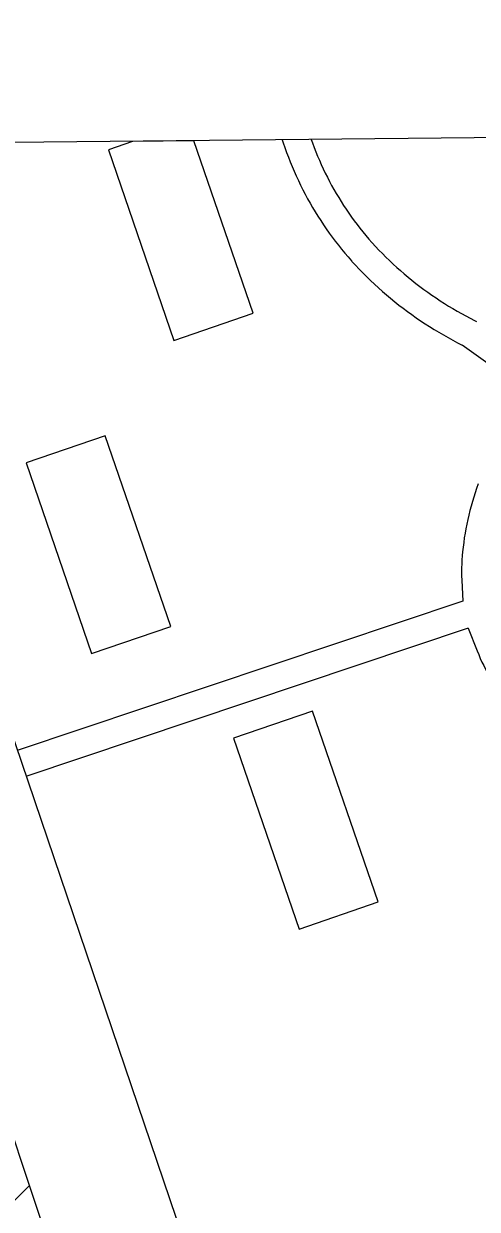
# Model space of a CAD drawing. Extents: x 3625074 to 3663148, y 511451 to 537151.
# Drawn here: x 3643969 to 3644464, y 530563 to 531857 of the extents above; entities that cross this region are included whole.
import ezdxf

# ---------------------------------------------------------------- set-up
doc = ezdxf.new("R2010")
doc.units = 0
for name, color, linetype in [('V-ANNO-SYMB', 7, 'Continuous'), ('V-BLDG-OTLN', 7, 'Continuous'), ('V-ROAD-CNTR', 7, 'Continuous')]:
    doc.layers.add(name, color=color, linetype=linetype)

msp = doc.modelspace()

# ---------------------------------------------------------------- linework, layer by layer
at = {"layer": 'V-ANNO-SYMB'}
msp.add_lwpolyline([(3635134.1, 534859.2), (3646887.7, 534977.1), (3646920, 531757), (3635166.4, 531639)], close=True, dxfattribs=at)
at = {"layer": 'V-BLDG-OTLN'}
for p, q in [((3644087.5, 531728.5), (3644061.2, 531719.5)), ((3644154.4, 531729.2), (3644087.5, 531728.5)), ((3644219.1, 531541.1), (3644154.4, 531729.2)), ((3644061.2, 531719.5), (3644132.7, 531511.4)), ((3644132.7, 531511.4), (3644219.1, 531541.1)), ((3643790.6, 530404.8), (3643974.9, 530589.1))]:
    msp.add_line(p, q, dxfattribs=at)
for points in [[(3644129.2, 531199.3), (3644057.6, 531407.4), (3643971.3, 531377.7), (3644042.8, 531169.6)], [(3644355.8, 530898.8), (3644284.2, 531106.9), (3644197.8, 531077.2), (3644269.4, 530869.1)], [(3644107.5, 530191.5), (3643914.3, 530770.8), (3643693.1, 530697), (3643886.3, 530117.7)]]:
    msp.add_lwpolyline(points, close=True, dxfattribs=at)
at = {"layer": 'V-ROAD-CNTR'}
for points in [[(3644251.1, 531730.2), (3644252.2, 531726.9), (3644254, 531721.7), (3644255.8, 531716.5), (3644257.8, 531711.3), (3644259.8, 531706.1), (3644261.9, 531701), (3644264.1, 531695.9), (3644266.3, 531690.8), (3644268.7, 531685.8), (3644271.1, 531680.8), (3644273.6, 531675.8), (3644276.1, 531670.9), (3644278.7, 531666), (3644281.4, 531661.2), (3644284.2, 531656.4), (3644287.1, 531651.6), (3644290, 531646.9), (3644293, 531642.2), (3644296, 531637.6), (3644299.1, 531633), (3644302.3, 531628.5), (3644305.6, 531624), (3644308.9, 531619.6), (3644312.3, 531615.2), (3644315.8, 531610.9), (3644319.3, 531606.6), (3644322.9, 531602.4), (3644326.5, 531598.3), (3644326.9, 531597.8)], [(3644282.7, 531730.5), (3644284, 531726.8), (3644285.8, 531722), (3644287.7, 531717.3), (3644289.6, 531712.5), (3644291.6, 531707.9), (3644293.7, 531703.2), (3644295.8, 531698.6), (3644298, 531694), (3644300.3, 531689.4), (3644302.6, 531684.9), (3644305, 531680.4), (3644307.5, 531676), (3644310.1, 531671.6), (3644312.7, 531667.2), (3644315.4, 531662.9), (3644318.1, 531658.6), (3644320.9, 531654.4), (3644323.8, 531650.2), (3644326.7, 531646), (3644329.7, 531641.9), (3644332.8, 531637.8), (3644335.9, 531633.8), (3644339.1, 531629.8), (3644342.3, 531625.9), (3644345.6, 531622), (3644349, 531618.1), (3644349.3, 531617.8)], [(3643740.7, 531713.8), (3644219.5, 530304.8), (3644528.6, 529373.5)], [(3644349.1, 531618), (3644352.9, 531613.9), (3644356.6, 531610), (3644360.4, 531606.1), (3644364.3, 531602.3), (3644368.2, 531598.5), (3644372.1, 531594.7), (3644376.2, 531591.1), (3644380.2, 531587.5), (3644384.3, 531583.9), (3644388.5, 531580.4), (3644392.7, 531577), (3644397, 531573.6), (3644401.3, 531570.3), (3644405.6, 531567.1), (3644410, 531563.9), (3644414.5, 531560.7), (3644419, 531557.7), (3644423.5, 531554.7), (3644428.1, 531551.7), (3644432.7, 531548.9), (3644437.3, 531546.1), (3644442, 531543.3), (3644446.8, 531540.7), (3644451.5, 531538.1), (3644456.3, 531535.5), (3644461.2, 531533), (3644463.1, 531532.1)], [(3644327.1, 531597.6), (3644331, 531593.4), (3644335, 531589.2), (3644339.1, 531585), (3644343.3, 531580.8), (3644347.5, 531576.8), (3644351.7, 531572.8), (3644356.1, 531568.8), (3644360.5, 531564.9), (3644364.9, 531561.1), (3644369.4, 531557.3), (3644373.9, 531553.6), (3644378.5, 531550), (3644383.2, 531546.4), (3644387.8, 531542.9), (3644392.6, 531539.5), (3644397.4, 531536.1), (3644402.2, 531532.8), (3644407.1, 531529.5), (3644412, 531526.4), (3644417, 531523.3), (3644422, 531520.3), (3644427.1, 531517.3), (3644432.2, 531514.4), (3644437.3, 531511.6), (3644442.5, 531508.9), (3644447.7, 531506.2), (3644449.7, 531505.2)], [(3644447.7, 531506.5), (3644522.8, 531452.8)], [(3644465, 531354.7), (3644463.3, 531349.9), (3644461.7, 531345.1), (3644460.2, 531340.3), (3644458.7, 531335.5), (3644457.3, 531330.6), (3644456, 531325.7), (3644454.8, 531320.8), (3644453.7, 531315.8), (3644452.6, 531310.9), (3644451.6, 531305.9), (3644450.7, 531300.9), (3644449.9, 531295.9), (3644449.2, 531290.9), (3644448.6, 531285.9), (3644448, 531280.8), (3644447.6, 531276.6)], [(3644447.6, 531276.2), (3644447.3, 531272), (3644447.1, 531267.5), (3644446.9, 531263.1), (3644446.9, 531258.7), (3644447, 531254.3), (3644447.1, 531249.9), (3644448.2, 531227)], [(3644448.2, 531227), (3643961.6, 531063.9)], [(3644454, 531197.3), (3643971.1, 531035.4)], [(3644454, 531197.3), (3644463.9, 531172.5), (3644465.6, 531168.5), (3644467.4, 531164.4), (3644469.2, 531160.4), (3644471.2, 531156.5), (3644473.2, 531152.5), (3644475.3, 531148.6), (3644477.5, 531144.8), (3644479.7, 531141), (3644482, 531137.2), (3644484.4, 531133.5), (3644486.8, 531129.9), (3644487.6, 531128.8)]]:
    msp.add_lwpolyline(points, dxfattribs=at)

doc.saveas('drawing.dxf')
